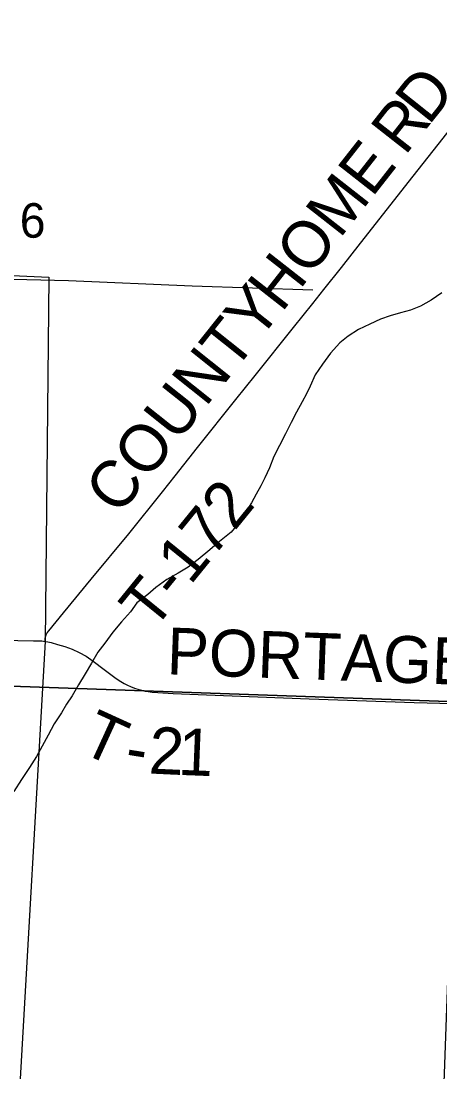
# Model space of a CAD drawing. Extents: x 1443599 to 1910620, y 1028088 to 1361369.
# Drawn here: x 1655086 to 1657763, y 1211112 to 1217836 of the extents above; entities that cross this region are included whole.
import ezdxf

# ---------------------------------------------------------------- set-up
doc = ezdxf.new("R2010")
doc.units = 0
for name, color, linetype in [('GM_X_City_Street', 7, 'Continuous'), ('GM_X_Corporation', 7, 'Continuous'), ('GM_X_Major_River', 7, 'Continuous'), ('GM_X_Minor_River', 7, 'Continuous'), ('GM_X_Section', 7, 'Continuous'), ('GM_X_Section_Text', 7, 'Continuous'), ('GM_X_Township_Road', 7, 'Continuous'), ('GM_X_Township_Road_Text', 7, 'Continuous')]:
    doc.layers.add(name, color=color, linetype=linetype)

msp = doc.modelspace()

# ---------------------------------------------------------------- linework, layer by layer
at = {"layer": 'GM_X_City_Street'}
msp.add_lwpolyline([(1653026.9, 1213904.5), (1653166.3, 1213902.2), (1653362.7, 1213899.3), (1653510.1, 1213897.3), (1653673.8, 1213895.1), (1653821.1, 1213893.2), (1654001.1, 1213888.5), (1654115.9, 1213887), (1654345.1, 1213884.3), (1654607.1, 1213880.7), (1654901.8, 1213876.8), (1655065.5, 1213872.6), (1655164.8, 1213870.9), (1655196.3, 1213871.2), (1655219.8, 1213869.5), (1655239.7, 1213866.9)], dxfattribs=at)
at = {"layer": 'GM_X_Corporation'}
msp.add_lwpolyline([(1649683.3, 1213106.9), (1649700.4, 1213959.9), (1649744.4, 1216672.9), (1652441.1, 1216574), (1652459.3, 1217102.5), (1653193.1, 1217098.8), (1653197.3, 1216827), (1653704.1, 1216811.1), (1653707.8, 1216267.6), (1655264, 1216197.1), (1655239.7, 1213866.9), (1655072.4, 1210918.6), (1657792.8, 1210826.4), (1657719.9, 1208197.5), (1653682.1, 1208339.8), (1653650.1, 1210969.2), (1652337.6, 1211000.6), (1652338.4, 1211251.2), (1649700.4, 1211291.5)], close=True, dxfattribs=at)
at = {"layer": 'GM_X_Major_River'}
msp.add_lwpolyline([(1657775.5, 1216097.8), (1657707.3, 1216049.9), (1657639, 1216012), (1657574.8, 1215986.1), (1657510.7, 1215968.2), (1657444.5, 1215950.4), (1657382.4, 1215928.5), (1657314.1, 1215896.6), (1657241.9, 1215862.7), (1657177.7, 1215818.8), (1657123.4, 1215776.8), (1657063.2, 1215710.8), (1657012.8, 1215640.7), (1656966.6, 1215572.7), (1656934.3, 1215500.6), (1656910.1, 1215450.5), (1656881.9, 1215400.4), (1656845.6, 1215334.3), (1656811.4, 1215268.2), (1656775.1, 1215194.1), (1656736.8, 1215120), (1656702.5, 1215049.9), (1656674.2, 1214977.8), (1656644, 1214913.7), (1656617.8, 1214861.7), (1656589.6, 1214809.6), (1656559.4, 1214753.5), (1656519.1, 1214689.5), (1656486.9, 1214635.4), (1656428.6, 1214565.4), (1656354.2, 1214505.4), (1656292, 1214453.4), (1656217.7, 1214391.5), (1656153.4, 1214341.5), (1656089.2, 1214303.6), (1656016.9, 1214261.7), (1655946.6, 1214211.8), (1655896.4, 1214165.8), (1655826.1, 1214113.9), (1655785.9, 1214055.8), (1655727.6, 1213991.8), (1655673.3, 1213925.8), (1655621, 1213855.7), (1655576.7, 1213797.7), (1655536.5, 1213727.6), (1655496.2, 1213659.6), (1655453.9, 1213589.5), (1655413.6, 1213517.4), (1655377.4, 1213465.4), (1655345.1, 1213409.3), (1655296.8, 1213339.3), (1655258.5, 1213267.2), (1655220.3, 1213197.1), (1655184, 1213131), (1655139.7, 1213058.9), (1655089.4, 1212982.9), (1655039.1, 1212906.8)], dxfattribs=at)
at = {"layer": 'GM_X_Minor_River'}
msp.add_lwpolyline([(1656950.2, 1216114.3), (1656179, 1216138.6), (1655389.8, 1216173), (1654854.9, 1216186.6), (1654468.3, 1216197.8), (1654227.9, 1216206.5), (1654175.9, 1216224.7), (1654125.8, 1216244.9), (1654043.8, 1216259.2), (1653975.6, 1216257.4), (1653881.4, 1216239.6), (1653809.3, 1216225.8), (1653707.1, 1216226.1), (1653604.9, 1216226.4), (1653550.9, 1216248.6), (1653376.8, 1216299.2), (1653212.5, 1216319.8), (1653054.3, 1216312.2), (1652817.9, 1216325), (1652531.4, 1216323.8)], dxfattribs=at)
at = {"layer": 'GM_X_Section'}
for points in [[(1652474.9, 1219580.5), (1657764.7, 1219401.1), (1657942.7, 1219394.8), (1657875.1, 1213479.2), (1652349.5, 1213673.7), (1652350.9, 1213939.8)], [(1652349.5, 1213673.7), (1657875.1, 1213479.2), (1657685.6, 1208189.4), (1652280.2, 1208398.5), (1652277, 1208610.6)]]:
    msp.add_lwpolyline(points, close=True, dxfattribs=at)
at = {"layer": 'GM_X_Township_Road'}
for points in [[(1655239.7, 1213866.9), (1655240.8, 1213884.8), (1655242.6, 1213896.1), (1655245.9, 1213907.9), (1655252.9, 1213922.3), (1655262.8, 1213935.3), (1655356.4, 1214049.3), (1655534.4, 1214264), (1655774.5, 1214554.8), (1655990.4, 1214823.1), (1656071.2, 1214926.3), (1656212.8, 1215107.1), (1656459.2, 1215413.9), (1656582.5, 1215567.3), (1656828, 1215874.9), (1656949.8, 1216029.4), (1657021.4, 1216119.1), (1657134.3, 1216259.7), (1657255.6, 1216414.7), (1657428.5, 1216633.4), (1657559.3, 1216801.7), (1657751.9, 1217046.6), (1657924.6, 1217265.4)], [(1655239.7, 1213866.9), (1655257.7, 1213863.8), (1655277.7, 1213859.1), (1655318.5, 1213847.4), (1655366.1, 1213833.5), (1655412.6, 1213816.3), (1655457.8, 1213795.9), (1655501.3, 1213772), (1655547.2, 1213740.2), (1655617.6, 1213687.3), (1655693.2, 1213630), (1655722.8, 1213609.6), (1655745, 1213597.2), (1655761, 1213589.2), (1655789.6, 1213577), (1655818.3, 1213565.7), (1655847.3, 1213557.4), (1655878.7, 1213549.1), (1655897.5, 1213545.7), (1655924.2, 1213542.1), (1655959.2, 1213538.8), (1656057.4, 1213533.4), (1656270.7, 1213525.4), (1656926.7, 1213499.5), (1657599.3, 1213475.3), (1657845.4, 1213468.7)]]:
    msp.add_lwpolyline(points, dxfattribs=at)

# ---------------------------------------------------------------- texts
at = {"layer": 'GM_X_Section_Text'}
msp.add_text('6', height=221, rotation=0.00001, dxfattribs=at).set_placement((1655077.8, 1216449.5))
at = {"layer": 'GM_X_Township_Road_Text'}
for s, rotation, p in [('D', 51.48696, (1657691.1, 1217162.1)), ('R', 51.84123, (1657539.2, 1216968.7)), ('HOME', 51.89264, (1656751.2, 1215965.2)), ('COUNTY', 51.41746, (1655709, 1214663.6)), ('T-172', 50.94582, (1655929.1, 1213927.1)), ('PORTAGE', 357.92854, (1656014.1, 1213656.5)), ('T', 335.45744, (1655452.5, 1213164)), ('2', 357.2918, (1655898.6, 1213021.8)), ('1', 357.76643, (1656086, 1213013)), ('-', 350.76945, (1655740, 1213045.5))]:
    msp.add_text(s, height=300, rotation=rotation, dxfattribs=at).set_placement(p)

doc.saveas('drawing.dxf')
